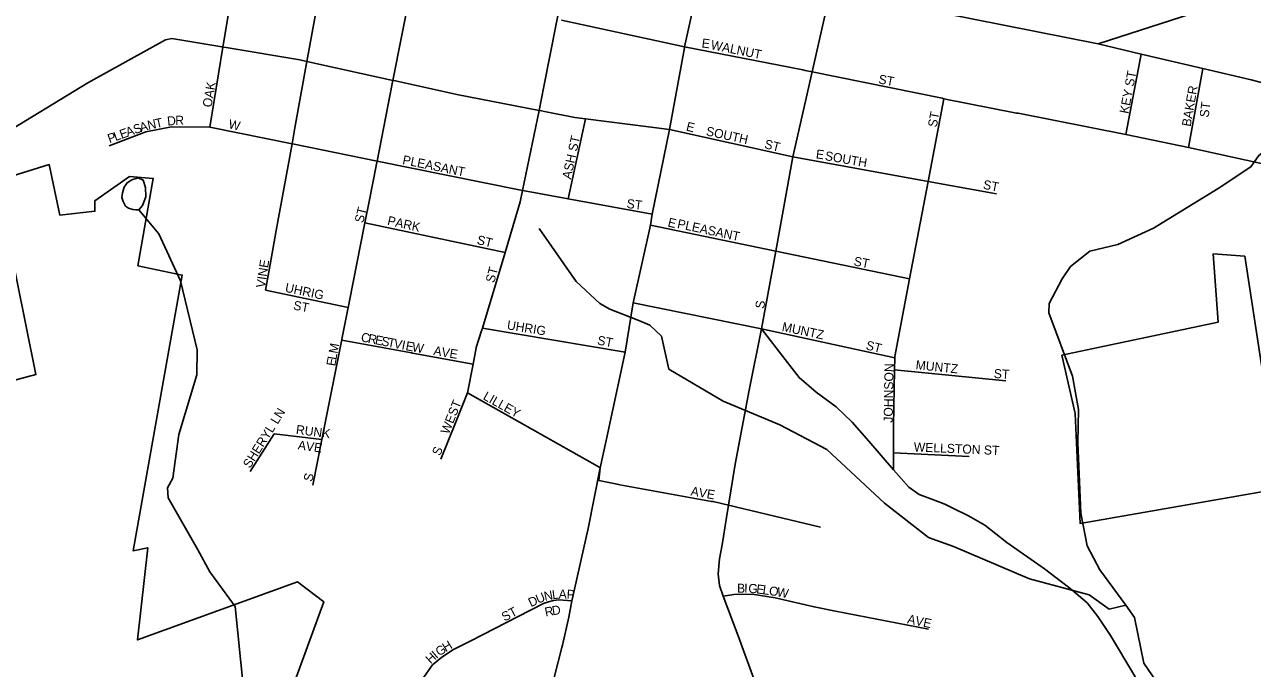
# Model space of a CAD drawing. Extents: x 1525783 to 1900577, y 218250 to 627376.
# Drawn here: x 1649774 to 1656538, y 435875 to 439423 of the extents above; entities that cross this region are included whole.
import ezdxf

# ---------------------------------------------------------------- set-up
doc = ezdxf.new("R2010")
doc.units = 0
for name, color, linetype in [('GM_X_City_Street', 7, 'Continuous'), ('GM_X_City_Street_Text', 7, 'Continuous'), ('GM_X_Corporation', 7, 'Continuous'), ('GM_X_Minor_Lake', 7, 'Continuous'), ('GM_X_Minor_River', 7, 'Continuous'), ('GM_X_State_Route', 7, 'Continuous'), ('GM_X_US_Route', 7, 'Continuous')]:
    doc.layers.add(name, color=color, linetype=linetype)

msp = doc.modelspace()

# ---------------------------------------------------------------- linework, layer by layer
at = {"layer": 'GM_X_City_Street'}
for points in [[(1654006.5, 438694.7), (1654112, 439163), (1654222.3, 439651.8), (1654287.2, 440127.6), (1654413.7, 440598.2), (1654508.3, 441081.3), (1654681, 441962.7)], [(1651799.7, 439098.8), (1651803, 439115.6), (1651899.5, 439607.6), (1651987.7, 440054.9)], [(1652700.4, 439416), (1652700.7, 439417.9), (1652707.4, 439451.8), (1652793, 439891.5)], [(1650868.7, 439308.8), (1650868.8, 439309.7), (1650943, 439760.4)], [(1651263.5, 438853.4), (1651329.8, 439219.3), (1651417, 439700.6)], [(1652495.4, 438414.3), (1652495.6, 438415), (1652504.9, 438445.9), (1652517.7, 438508.5), (1652608.2, 438950), (1652635.1, 439081.1), (1652700.4, 439416)], [(1652731.4, 439446.9), (1653410.2, 439300.6)], [(1650794.4, 438857.2), (1650867.1, 439298.9), (1650868.7, 439308.8)], [(1653410.2, 439300.6), (1654061.3, 439173.3), (1654074.1, 439170.7)], [(1655840.3, 438816.6), (1655925.9, 439260.7)], [(1654074.1, 439170.7), (1654112, 439163), (1654828.3, 439016.6), (1654838.5, 439014.5), (1654838.7, 439014.5)], [(1656186.9, 438745.1), (1656265.4, 439180.9)], [(1651710.9, 438645.8), (1651715.8, 438670.6), (1651799.4, 439097.2), (1651799.7, 439098.8)], [(1654561.7, 436969), (1654561.6, 437062.2), (1654561.3, 437212.5), (1654567.3, 437519.6), (1654568.6, 437585.8), (1654568.7, 437593.8), (1654649.9, 438021.2), (1654751.9, 438558.7), (1654838.5, 439014.5)], [(1654838.7, 439014.5), (1655239.2, 438935.3), (1655247.1, 438933.8)], [(1655247.1, 438933.8), (1655840.3, 438816.6), (1656186.9, 438745.1), (1656670.8, 438639.7), (1656983.2, 438571.7), (1657385.6, 438484)], [(1650239.5, 438754), (1650442.9, 438832.4), (1650583.7, 438859.2), (1650794.4, 438857.2)], [(1650794.4, 438857.2), (1651247.6, 438765.5), (1651250.8, 438764.8)], [(1651161.1, 438288.6), (1651247.6, 438765.5), (1651263.5, 438853.4), (1651263.5, 438853.4)], [(1652768.2, 438462.6), (1652865.1, 438903.8)], [(1653327.1, 438844), (1654006.5, 438694.7)], [(1651250.8, 438764.8), (1651715.8, 438670.6), (1652499.5, 438511.9), (1652517.7, 438508.5), (1652518.6, 438508.4)], [(1653834.3, 437745.6), (1653912, 438174.2), (1654006.5, 438694.7)], [(1654006.5, 438694.7), (1654751.9, 438558.7), (1655128.8, 438489.9)], [(1651562.4, 437891), (1651649, 438330.6), (1651674, 438457.7), (1651710.5, 438643.9), (1651710.9, 438645.8)], [(1652518.6, 438508.4), (1652768.2, 438462.6), (1653231, 438377.8)], [(1652262, 437641.4), (1652262.4, 437643.2), (1652291.7, 437735.3), (1652296.2, 437750.2), (1652421.5, 438167.8), (1652495.4, 438414.3)], [(1651649, 438330.6), (1652421.5, 438167.8)], [(1653221.5, 438317.3), (1653912, 438174.2), (1654649.9, 438021.2)], [(1651127, 438100.3), (1651161.1, 438288.6), (1651161.1, 438288.6)], [(1651101.5, 437959.1), (1651127, 438100.3), (1651127, 438100.3)], [(1651101.5, 437959.1), (1651556.8, 437863.1)], [(1651522.7, 437689.7), (1651556.8, 437863.1), (1651562.1, 437889.4), (1651562.4, 437891)], [(1652296.2, 437750.2), (1653083.4, 437618.4)], [(1653834.3, 437745.6), (1654568.6, 437585.8)], [(1651362.8, 436884.9), (1651412.7, 437136.3), (1651520.5, 437678.3), (1651521.5, 437683.7), (1651522.4, 437688.3), (1651522.7, 437689.7)], [(1651521.5, 437683.7), (1651905, 437613.3), (1651910.8, 437612.3)], [(1652147.4, 437228.4), (1652214.1, 437392.9), (1652244.6, 437551), (1652262, 437641.4)], [(1651910.8, 437612.3), (1652244.6, 437551)], [(1654567.3, 437519.6), (1655180.2, 437459.4)], [(1652214.1, 437392.9), (1652929.7, 436989.5)], [(1652066.6, 437028.9), (1652147.4, 437228.4)], [(1651016.1, 436959.6), (1651148.5, 437167.9)], [(1651148.5, 437167.9), (1651412.7, 437136.3)], [(1654561.6, 437062.2), (1654977.3, 437042.1)], [(1652929.7, 436989.5), (1652944.9, 436981), (1652938.4, 436911.2), (1653038.2, 436889.7), (1653053.8, 436886.9)], [(1653053.8, 436886.9), (1653559.2, 436795.8)], [(1653559.2, 436795.8), (1653568.2, 436794.2), (1653652.1, 436774.3), (1654158.8, 436654.2)], [(1653622.7, 436273), (1653681.4, 436282.1), (1653782.2, 436283.6), (1653908.6, 436264), (1654123.7, 436214.4), (1654240.6, 436191.5)], [(1652492.5, 436160.9), (1652632.1, 436232.8), (1652659.7, 436242), (1652688.5, 436248.9), (1652717.2, 436252.3), (1652788.5, 436247.7)], [(1651635.7, 435105.8), (1651752.2, 435375.4), (1651827.4, 435534.4), (1651901.2, 435696.1), (1651933.8, 435762.9), (1651963.7, 435814), (1652021.9, 435894.6), (1652072.8, 435937.8), (1652137.6, 435979.5), (1652233.2, 436027.3), (1652492.5, 436160.9)], [(1654240.6, 436191.5), (1654754.1, 436091)]]:
    msp.add_lwpolyline(points, dxfattribs=at)
at = {"layer": 'GM_X_Corporation'}
for points in [[(1651236.1, 435730.4), (1651422.4, 436242.4), (1651277, 436352), (1650396, 436032.5), (1650452.7, 436539.6), (1650372.4, 436523.9), (1650642.6, 438042.8), (1650398.4, 438093.9), (1650483, 438574.9), (1650352.8, 438585.4), (1650161.7, 438451.9), (1650161.4, 438393.8), (1649968.9, 438372.5), (1649910.2, 438651.5), (1649619.1, 438562.5), (1649837.2, 437493.8), (1649337.4, 437359.9), (1649444.7, 436899.8), (1649655.5, 435771.9)], [(1656621.8, 437331.6), (1656495.7, 438146.3), (1656321.4, 438159), (1656349.5, 437783.9), (1655488.8, 437601.1), (1655561.3, 437279.9), (1655588.3, 436674.2), (1656725.7, 436871.9)]]:
    msp.add_lwpolyline(points, dxfattribs=at)
at = {"layer": 'GM_X_Minor_Lake'}
for points in [[(1650386.8, 438402.1), (1650402.8, 438401.8), (1650423.2, 438425.5), (1650442.1, 438473.3), (1650441, 438525.5), (1650427.8, 438565.8), (1650400, 438578.3), (1650365.7, 438566.9), (1650339.4, 438551.3), (1650323, 438527.5), (1650314.4, 438495.6), (1650309.9, 438469.6), (1650317.5, 438447.4), (1650331.1, 438423.1), (1650346.9, 438410.8), (1650370.8, 438404.4)], [(1650370.8, 438404.4), (1650386.8, 438402.1)]]:
    msp.add_lwpolyline(points, dxfattribs=at)
at = {"layer": 'GM_X_Minor_River'}
for points in [[(1656058.8, 435728.8), (1655939.8, 435903.2), (1655888.2, 436154.8), (1655841.4, 436223.7), (1655696.8, 436418.7), (1655627, 436550.2), (1655592.2, 436731.3), (1655577.2, 437118.5), (1655580.4, 437301), (1655547.7, 437486), (1655415.8, 437835.1), (1655418.8, 437885.2), (1655489.3, 438022.4), (1655536.6, 438089.8), (1655642.2, 438174.2), (1655797, 438211.7), (1655992.8, 438300.6), (1656349.1, 438519.1), (1656529.5, 438638.4), (1656572.7, 438701.8), (1656639.6, 438752.8)], [(1650980.1, 435763.2), (1650934.2, 436217.1), (1650795.4, 436408), (1650727.6, 436531.4), (1650564.5, 436814.9), (1650561.5, 436871.1), (1650590.4, 436922.8), (1650624.8, 437164.8), (1650722.8, 437492), (1650725.3, 437630.3), (1650634, 438010.9), (1650514.5, 438269.6), (1650402.8, 438401.8)], [(1655841.4, 436223.7), (1655748.9, 436201.2), (1655638.2, 436281.3), (1655309.5, 436369.1), (1654892.2, 436546.7), (1654753, 436597.2), (1654512.1, 436785.8), (1654193, 437082), (1653935.2, 437216.7), (1653623.2, 437348.3), (1653324.1, 437523.9), (1653283.3, 437705), (1653218.3, 437766.3), (1653158.7, 437791.4), (1652997.7, 437854.3), (1652944.1, 437885.3), (1652812.2, 438007.8), (1652609.2, 438300)]]:
    msp.add_lwpolyline(points, dxfattribs=at)
at = {"layer": 'GM_X_State_Route'}
for points in [[(1648369.9, 438195.5), (1648414.5, 438215.7), (1648813.7, 438397.1), (1649078, 438533.5), (1649450.3, 438725.7), (1649480.3, 438738.4), (1649626.3, 438800), (1650121.9, 439101.7), (1650550, 439338.8), (1650586.3, 439346), (1650860.4, 439300), (1650867.1, 439298.9), (1650884, 439296.1)], [(1650884, 439296.1), (1651289.7, 439228.1), (1651329.8, 439219.3), (1651786.9, 439119.2), (1651803, 439115.6), (1651817.9, 439112.4)], [(1655687.6, 439316.7), (1655925.9, 439260.7), (1656265.4, 439180.9), (1656531.9, 439118.3), (1656783.8, 439052.4), (1657032.1, 439000.6), (1657169.6, 438959.7), (1657189.9, 438953.6), (1657408.3, 438840.5)], [(1651817.9, 439112.4), (1652156, 439038.3), (1652608.2, 438950), (1652612.9, 438949.1), (1652646.8, 438942.4)], [(1652646.8, 438942.4), (1652805.1, 438911.6), (1652865.1, 438903.8), (1653327.1, 438844)], [(1653127.3, 437889.5), (1653834.3, 437745.6)], [(1653640.9, 436706.5), (1653652.1, 436774.3), (1653689.6, 437000.9), (1653765.6, 437408), (1653834.3, 437745.6)], [(1653834.3, 437745.6), (1653963.8, 437577.2)], [(1653963.8, 437577.2), (1654040.7, 437477.3), (1654134.6, 437396.8), (1654244.2, 437316.3), (1654333.6, 437231.3), (1654424.2, 437126.7), (1654561.7, 436969), (1654644.5, 436873.9), (1654702.6, 436833.7), (1654780.9, 436803.5), (1654844.6, 436780), (1654883.6, 436760.6), (1654974.6, 436716.7), (1655063.8, 436664.8), (1655184.6, 436569.7), (1655392, 436424.7), (1655517.9, 436327.6)], [(1653624, 436602.1), (1653633.3, 436660.8), (1653640.9, 436706.5)], [(1653814.6, 435689.6), (1653809.9, 435724.2), (1653799, 435796.8), (1653704.6, 436054.6), (1653622.7, 436273), (1653601.6, 436331.8), (1653595.6, 436396.5), (1653601.6, 436479.2), (1653616.7, 436557), (1653624, 436602.1)], [(1655517.9, 436327.6), (1655542.6, 436308.5), (1655628.4, 436235.9), (1655687, 436161), (1655756, 436057.4), (1655884.7, 435840.8), (1655978.9, 435661.8), (1656085.6, 435504.9), (1656157.8, 435426.4), (1656199.2, 435390.1)]]:
    msp.add_lwpolyline(points, dxfattribs=at)
at = {"layer": 'GM_X_US_Route'}
for points in [[(1653409, 439293.8), (1653410.2, 439300.6), (1653518.3, 439789.8)], [(1655687.6, 439316.7), (1656433.2, 439557.9), (1656694.7, 439642.6), (1656694.7, 439642.6)], [(1654826.1, 439487.4), (1655345.1, 439385.3), (1655687.6, 439316.7)], [(1653327.1, 438844), (1653409, 439293.8)], [(1653127.3, 437889.5), (1653221.5, 438317.3), (1653231, 438377.8), (1653327.1, 438844)], [(1652977.7, 437131.9), (1653083.4, 437618.4), (1653127.3, 437889.5)], [(1652812.3, 436352.2), (1652840.3, 436475.5), (1652879.3, 436645.7), (1652944.9, 436981), (1652977.7, 437131.9)], [(1652734.7, 435990.3), (1652737.9, 436002.7), (1652772.4, 436156.9), (1652788.5, 436247.7), (1652812.3, 436352.2)], [(1652257.9, 434543.1), (1652432.5, 434980.6), (1652535.4, 435263.5), (1652613.4, 435534.8), (1652671.3, 435746.5), (1652734.7, 435990.3)]]:
    msp.add_lwpolyline(points, dxfattribs=at)

# ---------------------------------------------------------------- texts
at = {"layer": 'GM_X_City_Street_Text'}
for s, rotation, p in [('E', 352.87835, (1653502.3, 439297.2)), ('WALNUT', 348.50247, (1653551.4, 439288.3)), ('ST', 349.37334, (1654475.3, 439099.2)), ('KEY ST', 79.15897, (1655854.7, 438928.9)), ('OAK', 80.22024, (1650803.5, 438963.9)), ('BAKER', 80.13438, (1656197.9, 438858.3)), ('ST', 82.87834, (1656296.4, 438908.8)), ('D', 6.02159, (1650562.3, 438865.5)), ('R', 0.65575, (1650604.8, 438870)), ('ST', 79.37869, (1654798.7, 438854)), ('E', 19.52793, (1650308.3, 438792.3)), ('A', 19.5237, (1650341.5, 438804.1)), ('S', 19.52793, (1650383, 438818.8)), ('A', 16.69296, (1650415.5, 438830.3)), ('N', 12.46954, (1650456.7, 438842.7)), ('T', 12.27696, (1650499.7, 438852.2)), ('W', 347.01275, (1650894.1, 438852.6)), ('E', 345.97019, (1653415.4, 438839.4)), ('SOUTH', 347.69102, (1653525.1, 438813.1)), ('P', 19.52793, (1650242, 438768.8)), ('L', 19.52793, (1650275.2, 438780.5)), ('ASH ST', 77.73531, (1652783.5, 438568.3)), ('ST', 345.95894, (1653846.6, 438742.6)), ('E', 352.87835, (1654131.5, 438685.6)), ('SOUTH', 349.92014, (1654180.4, 438676.8)), ('PLEASANT', 348.55154, (1651853, 438654.7)), ('ST', 349.38653, (1655051.7, 438518.3)), ('ST', 352.87835, (1653088.7, 438412.8)), ('ST', 75.96697, (1651639.6, 438326.6)), ('PARK', 347.47248, (1651769.6, 438320.3)), ('E', 345.94769, (1653314.2, 438311.4)), ('PLEASANT', 347.90567, (1653366.7, 438302.7)), ('ST', 345.95733, (1652262.6, 438214.6)), ('VINE', 81.11683, (1651098.3, 437969.3)), ('ST', 349.37334, (1654338.9, 438095.9)), ('ST', 75.06903, (1652361.3, 437996.7)), ('UHRIG', 348.18027, (1651206.3, 437950.7)), ('ST', 349.38653, (1651251.8, 437853)), ('S', 81.87426, (1653848.2, 437854.8)), ('UHRIG', 350.75377, (1652429.1, 437744)), ('MUNTZ', 348.22889, (1653943.1, 437735.1)), ('C', 348.85675, (1651624.2, 437677.9)), ('R', 348.88567, (1651663, 437670.3)), ('E', 348.86422, (1651701.9, 437662.6)), ('S', 348.87643, (1651736.4, 437655.8)), ('ST', 349.38653, (1652926.5, 437660.3)), ('M', 79.95984, (1651497.8, 437607.6)), ('T', 348.87643, (1651771, 437649)), ('V', 348.87874, (1651805.5, 437642.2)), ('I', 348.89065, (1651848.7, 437633.7)), ('E', 349.02684, (1651870.4, 437629.5)), ('W', 350.70498, (1651906.5, 437622.5)), ('AVE', 350.21532, (1652024.3, 437603.2)), ('ST', 345.95733, (1654405.4, 437633.8)), ('E', 79.96273, (1651485.5, 437538.3)), ('L', 79.96704, (1651491.6, 437573)), ('MUNTZ', 354.1724, (1654681.3, 437524.1)), ('JOHNSON', 89.08937, (1654556.5, 437228.8)), ('ST', 356.42579, (1655112.1, 437475.7)), ('LILLEY', 330.82987, (1652295.7, 437360.1)), ('SHERYL LN', 57.99492, (1651016, 436974.1)), ('WEST', 68.19859, (1652110.8, 437161.8)), ('RUNK', 352.69848, (1651267.1, 437167.6)), ('AVE', 352.15077, (1651277.5, 437082.4)), ('S', 66.79951, (1652062.5, 437043.2)), ('WELLSTON ST', 357.59032, (1654671.9, 437070.9)), ('S', 75.95732, (1651358, 436901)), ('AVE', 350.21532, (1653441.1, 436828.8)), ('U', 22.82835, (1652602.9, 436230.9)), ('N', 11.68715, (1652641, 436247.2)), ('L', 6.65397, (1652682.9, 436256)), ('A', 359.14751, (1652716.1, 436260)), ('P', 357.32177, (1652759.7, 436259.3)), ('B', 359.8543, (1653699.1, 436292.1)), ('I', 359.85647, (1653738.7, 436292)), ('G', 356.3255, (1653759.9, 436292)), ('E', 352.35481, (1653802.9, 436289.3)), ('L', 352.10749, (1653837.7, 436284.6)), ('O', 351.57623, (1653872.5, 436279.8)), ('W', 349.68764, (1653915.6, 436273.4)), ('ST', 28.08005, (1652418.7, 436132.6)), ('D', 26.09582, (1652564, 436211.9)), ('R', 11.19325, (1652644.8, 436160.1)), ('D', 8.84421, (1652683.1, 436167.7)), ('AVE', 347.90418, (1654633.9, 436124.7)), ('H', 31.48292, (1652094.8, 435964.5)), ('H', 42.55743, (1652011.3, 435897.4)), ('I', 40.14138, (1652043.3, 435926.7)), ('G', 34.2721, (1652059, 435940.1))]:
    msp.add_text(s, height=50, rotation=rotation, dxfattribs=at).set_placement(p)

doc.saveas('drawing.dxf')
